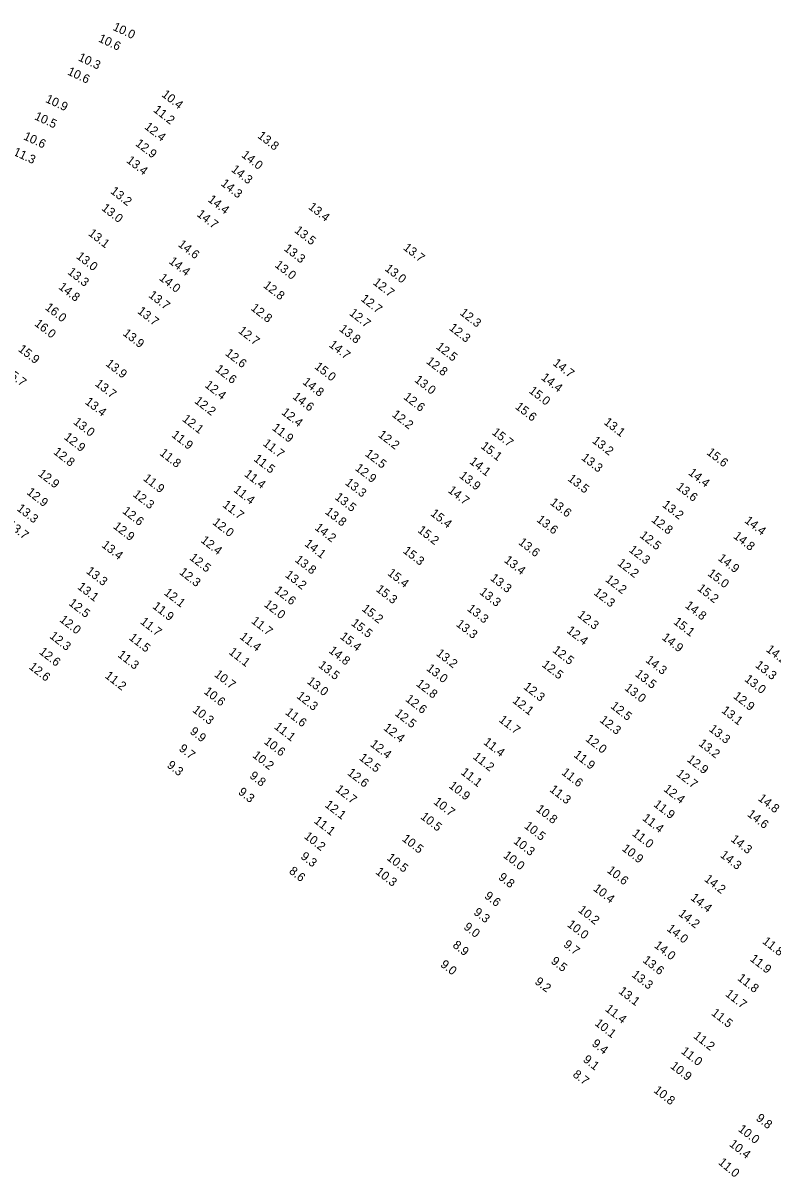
# Model space of a CAD drawing. Extents: x 1023796 to 1112670, y 656573 to 837340.
# Drawn here: x 1027473 to 1027904, y 833897 to 834559 of the extents above; entities that cross this region are included whole.
import ezdxf

# ---------------------------------------------------------------- set-up
doc = ezdxf.new("R2010")
doc.units = 0
doc.layers.add('V-TOPO-SOUN', color=7, linetype='Continuous')

msp = doc.modelspace()

# ---------------------------------------------------------------- texts
at = {"layer": 'V-TOPO-SOUN'}
for s, rotation, p in [('10.0 ', 335, (1027524.43, 834555.48)), ('10.6 ', 335, (1027516.12, 834548.83)), ('10.3 ', 335, (1027504.56, 834537.97)), ('10.6 ', 335, (1027498.35, 834529.9)), ('10.9 ', 335, (1027485.77, 834514.09)), ('10.4 ', 322, (1027552.48, 834517.58)), ('11.2 ', 322, (1027547.72, 834508.76)), ('10.5 ', 335, (1027479.46, 834504.19)), ('10.6 ', 335, (1027473.14, 834492.7)), ('12.4 ', 322, (1027542.6, 834499.05)), ('13.8 ', 322, (1027607.55, 834493.85)), ('12.9 ', 322, (1027537.4, 834489.38)), ('11.3 ', 335, (1027467.27, 834483.73)), ('14.0 ', 322, (1027598.31, 834482.82)), ('13.4 ', 322, (1027532.27, 834479.71)), ('14.3 ', 322, (1027592.39, 834474.55)), ('13.2 ', 322, (1027523.06, 834462.04)), ('14.3 ', 322, (1027586.51, 834466.45)), ('14.4 ', 322, (1027579.03, 834457.25)), ('13.0 ', 322, (1027517.96, 834452.33)), ('14.7 ', 322, (1027572.68, 834448.85)), ('13.4 ', 322, (1027636.72, 834453.01)), ('13.1 ', 322, (1027510.36, 834437.83)), ('13.5 ', 322, (1027628.74, 834439.53)), ('14.6 ', 322, (1027561.9, 834431.55)), ('13.3 ', 322, (1027622.68, 834429.13)), ('13.7 ', 322, (1027691.21, 834429.65)), ('13.0 ', 322, (1027503.44, 834424.67)), ('14.4 ', 322, (1027556.64, 834421.78)), ('13.3 ', 322, (1027498.5, 834415.68)), ('13.0 ', 322, (1027617.44, 834419.68)), ('13.0 ', 322, (1027680.63, 834417.61)), ('14.0 ', 322, (1027551.04, 834412.21)), ('12.8 ', 322, (1027610.84, 834407.96)), ('12.7 ', 322, (1027673.83, 834409.68)), ('14.8 ', 322, (1027493.3, 834407.09)), ('13.7 ', 322, (1027544.99, 834402.34)), ('16.0 ', 322, (1027485.56, 834395.28)), ('12.8 ', 322, (1027603.68, 834394.97)), ('12.7 ', 322, (1027666.82, 834400.27)), ('13.7 ', 322, (1027538.58, 834393.15)), ('12.7 ', 322, (1027660.22, 834392.07)), ('12.3 ', 322, (1027723.7, 834392.28)), ('16.0 ', 322, (1027479.48, 834386.02)), ('12.7 ', 322, (1027596.46, 834381.94)), ('13.8 ', 322, (1027654.45, 834382.97)), ('12.3 ', 322, (1027717.51, 834383.59)), ('13.9 ', 322, (1027530.2, 834380.48)), ('15.9 ', 322, (1027470.11, 834371.36)), ('12.6 ', 322, (1027588.99, 834369.03)), ('14.7 ', 322, (1027648.52, 834373.9)), ('12.5 ', 322, (1027710, 834372.78)), ('13.9 ', 322, (1027520.32, 834363.03)), ('15.0 ', 322, (1027640.27, 834361.36)), ('12.8 ', 322, (1027704.42, 834364.38)), ('14.7 ', 322, (1027777.11, 834363.34)), ('15.7 ', 322, (1027462.53, 834358.29)), ('12.6 ', 322, (1027583.29, 834359.88)), ('14.4 ', 322, (1027770.4, 834355.06)), ('13.7 ', 322, (1027514.23, 834351.52)), ('12.4 ', 322, (1027577.22, 834350.74)), ('14.8 ', 322, (1027633.39, 834352.53)), ('13.0 ', 322, (1027697.64, 834353.77)), ('12.2 ', 322, (1027571.31, 834341.64)), ('14.6 ', 322, (1027627.66, 834344.12)), ('12.6 ', 322, (1027691.34, 834343.91)), ('15.0 ', 322, (1027763.32, 834347.5)), ('13.4 ', 322, (1027508.48, 834341.13)), ('12.4 ', 322, (1027621.28, 834335.13)), ('15.6 ', 322, (1027755.48, 834338.34)), ('13.0 ', 322, (1027501.77, 834329.59)), ('12.1 ', 322, (1027564.32, 834331.27)), ('12.2 ', 322, (1027684.74, 834333.85)), ('13.1 ', 322, (1027806.37, 834329.46)), ('11.9 ', 322, (1027558.21, 834322.14)), ('11.9 ', 322, (1027615.91, 834326.17)), ('12.2 ', 322, (1027676.79, 834322.2)), ('15.7 ', 322, (1027742.13, 834323.63)), ('12.9 ', 322, (1027496.42, 834320.86)), ('11.7 ', 322, (1027610.62, 834317.26)), ('15.1 ', 322, (1027735.69, 834315.68)), ('13.2 ', 322, (1027799.64, 834318.82)), ('12.8 ', 322, (1027490.33, 834312.39)), ('11.8 ', 322, (1027551.33, 834311.71)), ('11.5 ', 322, (1027605.32, 834308.4)), ('12.5 ', 322, (1027669.29, 834311.3)), ('13.3 ', 322, (1027793.46, 834309.06)), ('15.6 ', 322, (1027865.42, 834312.1)), ('12.9 ', 322, (1027663.54, 834303.05)), ('14.1 ', 322, (1027729.24, 834306.84)), ('12.9 ', 322, (1027481.49, 834299.9)), ('11.9 ', 322, (1027541.86, 834297.18)), ('11.4 ', 322, (1027599.93, 834299.63)), ('13.9 ', 322, (1027723.36, 834298.74)), ('13.5 ', 322, (1027785.64, 834297.04)), ('14.4 ', 322, (1027854.91, 834300.46)), ('12.9 ', 322, (1027475, 834289.25)), ('11.4 ', 322, (1027593.73, 834290.67)), ('13.3 ', 322, (1027657.81, 834294.76)), ('14.7 ', 322, (1027716.87, 834290.33)), ('13.6 ', 322, (1027847.98, 834292.28)), ('12.3 ', 322, (1027535.98, 834288.01)), ('11.7 ', 322, (1027587.47, 834281.97)), ('13.5 ', 322, (1027651.92, 834286.39)), ('13.6 ', 322, (1027775.49, 834283.31)), ('13.2 ', 322, (1027839.91, 834282.01)), ('13.3 ', 322, (1027469.34, 834279.91)), ('12.6 ', 322, (1027529.94, 834278.41)), ('13.8 ', 322, (1027646.31, 834278.06)), ('15.4 ', 322, (1027706.86, 834277)), ('13.7 ', 322, (1027463.85, 834270.55)), ('12.9 ', 322, (1027524.66, 834269.7)), ('12.0 ', 322, (1027581.67, 834271.98)), ('14.2 ', 322, (1027640.39, 834268.93)), ('13.6 ', 322, (1027767.8, 834273.53)), ('12.8 ', 322, (1027833.68, 834273.45)), ('14.4 ', 322, (1027887.18, 834272.96)), ('15.2 ', 322, (1027699.47, 834267.44)), ('12.5 ', 322, (1027826.99, 834264.47)), ('14.8 ', 322, (1027880.74, 834264.06)), ('13.4 ', 322, (1027518.02, 834258.9)), ('12.4 ', 322, (1027574.94, 834261.67)), ('14.1 ', 322, (1027634.53, 834259.65)), ('15.3 ', 322, (1027691.04, 834255.6)), ('13.6 ', 322, (1027757.34, 834260.5)), ('12.3 ', 322, (1027820.74, 834256.23)), ('12.5 ', 322, (1027568.48, 834251.69)), ('13.8 ', 322, (1027628.99, 834250.52)), ('13.4 ', 322, (1027749.15, 834250.23)), ('12.2 ', 322, (1027814.16, 834248.57)), ('14.9 ', 322, (1027871.92, 834251.34)), ('13.3 ', 322, (1027509.15, 834243.94)), ('12.3 ', 322, (1027562.63, 834243.35)), ('15.4 ', 322, (1027682.16, 834242.82)), ('15.0 ', 322, (1027865.95, 834242.62)), ('13.2 ', 322, (1027623.38, 834241.77)), ('13.3 ', 322, (1027741.17, 834239.92)), ('12.2 ', 322, (1027807.22, 834239.24)), ('13.1 ', 322, (1027504.14, 834234.93)), ('12.1 ', 322, (1027553.81, 834231.59)), ('12.6 ', 322, (1027617.28, 834232.86)), ('15.3 ', 322, (1027675.55, 834233.55)), ('13.3 ', 322, (1027734.97, 834231.94)), ('12.3 ', 322, (1027800.55, 834231.64)), ('15.2 ', 322, (1027860.05, 834234.04)), ('12.5 ', 322, (1027499.12, 834225.58)), ('11.9 ', 322, (1027547.24, 834223.8)), ('12.0 ', 322, (1027611.25, 834224.87)), ('15.2 ', 322, (1027667.39, 834222.35)), ('13.3 ', 322, (1027727.88, 834222.4)), ('14.8 ', 322, (1027853.01, 834224.2)), ('12.0 ', 322, (1027493.86, 834216.12)), ('12.3 ', 322, (1027791.23, 834218.8)), ('11.7 ', 322, (1027540.22, 834214.96)), ('11.7 ', 322, (1027603.95, 834215.33)), ('15.5 ', 322, (1027661.29, 834214.07)), ('13.3 ', 322, (1027721.54, 834213.55)), ('12.4 ', 322, (1027785.04, 834209.85)), ('15.1 ', 322, (1027846.34, 834214.85)), ('12.3 ', 322, (1027488.11, 834206.7)), ('11.5 ', 322, (1027533.71, 834205.77)), ('11.4 ', 322, (1027597.3, 834206.3)), ('15.4 ', 322, (1027654.86, 834206.39)), ('14.9 ', 322, (1027839.71, 834205.86)), ('12.6 ', 322, (1027482.12, 834197.66)), ('11.3 ', 322, (1027527.23, 834195.9)), ('11.1 ', 322, (1027591.03, 834197.51)), ('14.8 ', 322, (1027648.44, 834198.34)), ('13.2 ', 322, (1027710.08, 834196.73)), ('12.5 ', 322, (1027776.93, 834198.58)), ('14.2 ', 322, (1027899.52, 834199.02)), ('12.6 ', 322, (1027476.27, 834189.06)), ('13.5 ', 322, (1027642.45, 834189.93)), ('12.5 ', 322, (1027770.81, 834190.3)), ('14.3 ', 322, (1027830.31, 834192.92)), ('13.3 ', 322, (1027893.31, 834189.97)), ('11.2 ', 322, (1027519.91, 834183.88)), ('10.7 ', 322, (1027582.7, 834184.66)), ('13.0 ', 322, (1027704.48, 834188.15)), ('13.5 ', 322, (1027824.32, 834184.87)), ('13.0 ', 322, (1027635.91, 834180.69)), ('12.8 ', 322, (1027698.58, 834179.29)), ('12.3 ', 322, (1027760.23, 834177.52)), ('13.0 ', 322, (1027818.29, 834176.88)), ('13.0 ', 322, (1027887.16, 834181.95)), ('10.6 ', 322, (1027576.73, 834174.84)), ('12.3 ', 322, (1027629.96, 834172.27)), ('12.6 ', 322, (1027692.45, 834170.49)), ('12.1 ', 322, (1027753.9, 834169.64)), ('12.9 ', 322, (1027880.67, 834172.18)), ('10.3 ', 322, (1027570.18, 834164.28)), ('11.6 ', 322, (1027623.48, 834162.92)), ('12.5 ', 322, (1027810.22, 834166.49)), ('13.1 ', 322, (1027873.94, 834163.96)), ('12.5 ', 322, (1027686.38, 834162.27)), ('11.7 ', 322, (1027746.1, 834158.66)), ('12.3 ', 322, (1027804, 834158.49)), ('9.9', 322, (1027568.66, 834151.9)), ('11.1 ', 322, (1027617.1, 834154.69)), ('12.4 ', 322, (1027679.84, 834153.98)), ('13.3 ', 322, (1027866.73, 834153.28)), ('10.6 ', 322, (1027611.23, 834146.1)), ('12.4 ', 322, (1027672.21, 834144.65)), ('11.4 ', 322, (1027737.24, 834145.78)), ('12.0 ', 322, (1027795.79, 834147.68)), ('13.2 ', 322, (1027860.8, 834145)), ('9.7', 322, (1027562.38, 834142.05)), ('10.2 ', 322, (1027604.64, 834138.24)), ('12.5 ', 322, (1027665.86, 834136.8)), ('11.2 ', 322, (1027731.19, 834137.43)), ('11.9 ', 322, (1027789.07, 834138.48)), ('9.3', 322, (1027555.53, 834132.52)), ('12.9 ', 322, (1027854.13, 834135.88)), ('9.8', 322, (1027602.92, 834126.44)), ('12.6 ', 322, (1027659.12, 834128.19)), ('11.1 ', 322, (1027724.28, 834128.51)), ('11.6 ', 322, (1027782.07, 834128.4)), ('12.7 ', 322, (1027847.95, 834127.63)), ('9.3', 322, (1027596.43, 834117.13)), ('12.7 ', 322, (1027652.29, 834118.74)), ('10.9 ', 322, (1027717.34, 834120.78)), ('11.3 ', 322, (1027775.23, 834118.62)), ('12.4 ', 322, (1027840.67, 834118.86)), ('12.1 ', 322, (1027646.16, 834109.79)), ('10.7 ', 322, (1027708.57, 834111.53)), ('11.9 ', 322, (1027834.91, 834110.09)), ('14.8 ', 322, (1027894.9, 834113.51)), ('10.5 ', 322, (1027701.09, 834103.01)), ('10.8 ', 322, (1027767.45, 834107.31)), ('14.6 ', 322, (1027888.73, 834104.47)), ('11.1 ', 322, (1027639.95, 834100.61)), ('10.5 ', 322, (1027760.65, 834097.65)), ('11.4 ', 322, (1027828.49, 834102.13)), ('10.2 ', 322, (1027634.25, 834091.75)), ('10.5 ', 322, (1027690.51, 834090.3)), ('11.0 ', 322, (1027822.63, 834093.33)), ('14.3 ', 322, (1027879.24, 834090.04)), ('10.3 ', 322, (1027754.47, 834088.94)), ('10.9 ', 322, (1027816.78, 834084.69)), ('9.3', 322, (1027632.29, 834080.17)), ('10.5 ', 322, (1027681.77, 834079.37)), ('10.0 ', 322, (1027748.61, 834080.73)), ('14.3 ', 322, (1027873.16, 834080.96)), ('8.6', 322, (1027625.59, 834071.74)), ('10.3 ', 322, (1027675.33, 834071.32)), ('10.6 ', 322, (1027808.2, 834072.18)), ('9.8', 322, (1027745.82, 834068.19)), ('14.2 ', 322, (1027864.06, 834067.18)), ('9.6', 322, (1027737.8, 834057.44)), ('10.4 ', 322, (1027800.3, 834061.74)), ('14.4 ', 322, (1027856.2, 834056.42)), ('9.3', 322, (1027731.59, 834048.09)), ('10.2 ', 322, (1027791.6, 834049.45)), ('14.2 ', 322, (1027849.19, 834047.35)), ('9.0', 322, (1027725.87, 834039.67)), ('10.0 ', 322, (1027785.33, 834041.1)), ('14.0 ', 322, (1027842.54, 834038.71)), ('9.7', 322, (1027783.18, 834029.62)), ('11.8 ', 322, (1027897.4, 834031.47)), ('8.9', 322, (1027719.54, 834029.23)), ('14.0 ', 322, (1027835.27, 834029.08)), ('9.0', 322, (1027712.54, 834018.15)), ('9.5', 322, (1027775.98, 834020.04)), ('13.6 ', 322, (1027828.67, 834020.6)), ('11.9 ', 322, (1027890.29, 834021.38)), ('13.3 ', 322, (1027822.35, 834012.31)), ('11.8 ', 322, (1027883.1, 834010.32)), ('9.2', 322, (1027766.72, 834008.27)), ('13.1 ', 322, (1027814.84, 834002.83)), ('11.7 ', 322, (1027876.14, 834001.23)), ('11.4 ', 322, (1027807.13, 833992.63)), ('11.5 ', 322, (1027868.11, 833990.28)), ('10.1 ', 322, (1027801.2, 833984.4)), ('11.2 ', 322, (1027857.8, 833977.12)), ('9.4', 322, (1027799.48, 833972.69)), ('9.1', 322, (1027794.42, 833963.56)), ('11.0 ', 322, (1027850.69, 833968.34)), ('10.9 ', 322, (1027844.55, 833959.83)), ('8.7', 322, (1027788.51, 833955)), ('10.8 ', 322, (1027834.98, 833945.93)), ('9.8', 322, (1027893.72, 833929.9)), ('10.0 ', 322, (1027883.49, 833923.65)), ('10.4 ', 322, (1027878.38, 833915.05)), ('11.0 ', 320, (1027872.12, 833904.68))]:
    msp.add_text(s, height=5, rotation=rotation, dxfattribs=at).set_placement(p)

doc.saveas('drawing.dxf')
